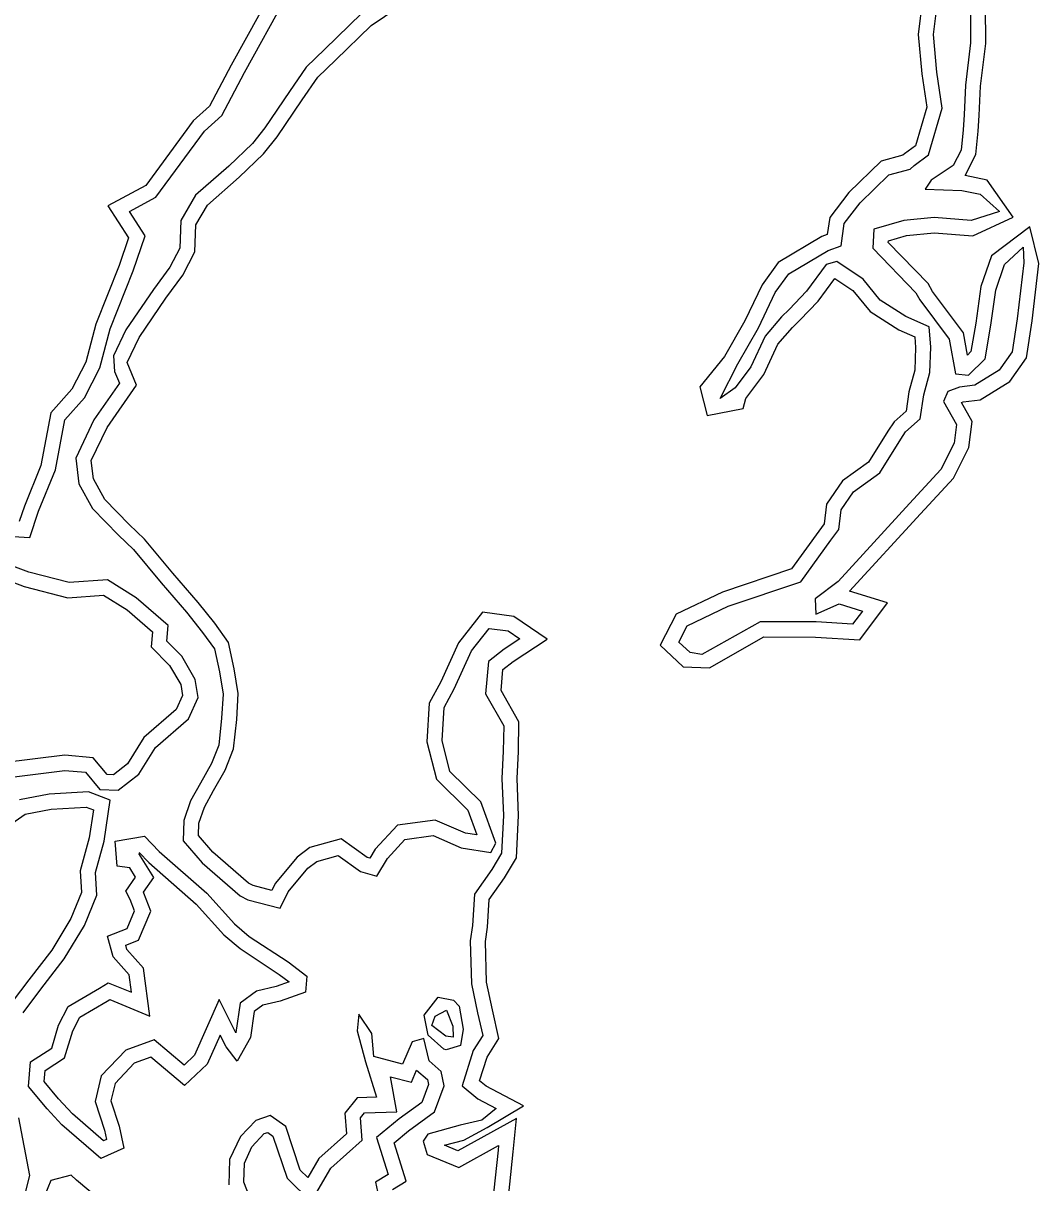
# Model space of a CAD drawing. Extents: x 2160437 to 2172832, y 205694 to 212444.
# Drawn here: x 2163779.2 to 2163980.3, y 210492.3 to 210721.8 of the extents above; entities that cross this region are included whole.
import ezdxf

# ---------------------------------------------------------------- set-up
doc = ezdxf.new("R2010")
doc.units = 0
doc.layers.add('RD_EX_H2O', color=7, linetype='Continuous')
doc.layers.add('RD_EX_VEG_ShrubLine', color=7, linetype='Continuous')

msp = doc.modelspace()

# ---------------------------------------------------------------- linework, layer by layer
at = {"layer": 'RD_EX_H2O'}
for points in [[(2163773.84, 210620.38), (2163780.48, 210620.04), (2163782.22, 210625.2), (2163785.55, 210633.43), (2163787.42, 210643.33), (2163791.33, 210647.68), (2163794.35, 210653.61), (2163796.42, 210661.29), (2163800.96, 210672.78), (2163803.33, 210679.71), (2163800.2, 210684.57), (2163805.46, 210687.36), (2163815.07, 210700.47), (2163818.48, 210703.54), (2163822.97, 210712.05), (2163831.27, 210727)], [(2163913.57, 210596.83), (2163911.23, 210597.24), (2163909, 210599.33), (2163910.66, 210602.54), (2163918.79, 210606.44), (2163933.17, 210611.27), (2163939.12, 210619.52), (2163940.67, 210621.6), (2163941.14, 210625.5), (2163943.59, 210629.07), (2163948.81, 210632.83), (2163952.94, 210639.45), (2163953.9, 210640.92), (2163956.79, 210643.5), (2163957.48, 210648.25), (2163958.73, 210652.67), (2163958.89, 210657.66), (2163958.57, 210661.74), (2163953.95, 210663.79), (2163948.89, 210666.99), (2163945.53, 210671.16), (2163940.3, 210674.67), (2163938.2, 210674.02), (2163934.27, 210668.74), (2163930.85, 210665.12), (2163929.34, 210663.66), (2163926.08, 210659.89), (2163923.23, 210653.82), (2163920.12, 210649.67), (2163917.19, 210647.5), (2163920.65, 210654.41), (2163924.75, 210661.51), (2163928.08, 210668.48), (2163930.75, 210672.19), (2163938.58, 210676.85), (2163941.13, 210677.77), (2163941.73, 210682.17), (2163944.9, 210686.28), (2163950.59, 210691.81), (2163954.81, 210692.94), (2163955.58, 210693.63), (2163958.42, 210695.76), (2163961.17, 210704.97), (2163960.09, 210712.15), (2163959.43, 210719.55), (2163960.2, 210725.92)], [(2163966.72, 210725.48), (2163966.77, 210717.95), (2163965.74, 210709.57), (2163965.49, 210703.68), (2163965.27, 210700.7), (2163964.91, 210696.67), (2163963.34, 210693.66), (2163958.95, 210690.71), (2163957.77, 210688.94), (2163965.02, 210688.73), (2163968.64, 210687.99), (2163972.48, 210684.55), (2163966.87, 210682.77), (2163959.54, 210683.34), (2163953.53, 210682.77), (2163947.63, 210681.05), (2163947.38, 210677.29), (2163955.93, 210668.44), (2163956.74, 210667.05), (2163962.53, 210659.28), (2163963.75, 210652.42), (2163966.38, 210652.12), (2163969.65, 210655.4), (2163970.77, 210662.01), (2163971.74, 210669), (2163973.51, 210674.06), (2163977.16, 210677.49), (2163977.28, 210674.36), (2163976.01, 210663.32), (2163974.98, 210656.75), (2163972.44, 210653.14), (2163967.63, 210650.14), (2163964.55, 210649.77), (2163962.26, 210648.89), (2163961.38, 210646.91), (2163963.95, 210642.38), (2163963.5, 210638.71), (2163960.87, 210633.48), (2163954.65, 210626.76), (2163940.53, 210611.32), (2163936, 210607.88), (2163936.15, 210604.81), (2163940.77, 210606.87), (2163945.36, 210605.46), (2163943.41, 210602.85), (2163936.18, 210603.3), (2163925.07, 210603.33), (2163913.57, 210596.83)], [(2163846.15, 210723.71), (2163838.91, 210716.66), (2163835.2, 210713.09), (2163831.9, 210708.32), (2163827.03, 210701.09), (2163824.56, 210698), (2163819.88, 210693.52), (2163813.3, 210687.76), (2163810.36, 210682.74), (2163810.16, 210677.31), (2163808.23, 210673.5), (2163804.95, 210669.12), (2163799.5, 210661.11), (2163797.05, 210655.96), (2163797.26, 210652.87), (2163798.21, 210650.55), (2163793.18, 210643.31), (2163789.58, 210635.75), (2163790.17, 210630.67), (2163792.89, 210625.75), (2163798.04, 210620.46), (2163800.98, 210617.66), (2163806.49, 210611.03), (2163811.5, 210605.25), (2163814.69, 210601.23), (2163817.04, 210597.98), (2163818.02, 210593.43), (2163818.75, 210589.01), (2163818.45, 210584.25), (2163817.89, 210578.89), (2163816.44, 210575.27), (2163814.26, 210571.42), (2163812.29, 210567.87), (2163810.98, 210564.03), (2163810.84, 210559.99), (2163814.6, 210555.63), (2163822.1, 210549.06), (2163823.66, 210548.3), (2163830.03, 210546.65), (2163831.63, 210549.89), (2163835.52, 210554.56), (2163837.3, 210555.9), (2163841.54, 210557.1), (2163845.98, 210553.94), (2163849.19, 210552.99), (2163851.29, 210556.48), (2163854.77, 210560.23), (2163860.33, 210561), (2163865.9, 210558.61), (2163871.79, 210557.65), (2163872.77, 210559.51), (2163869.77, 210567.71), (2163863.68, 210573.73), (2163862.14, 210579.86), (2163862.52, 210586.4), (2163864.54, 210590.08), (2163867.95, 210597.57), (2163871.43, 210602.03), (2163875.23, 210601.53), (2163877.53, 210599.95), (2163874.43, 210597.94), (2163871.28, 210595.46), (2163870.73, 210589.07), (2163874.32, 210582.75), (2163874.23, 210577.73), (2163873.96, 210572.32), (2163874.26, 210565), (2163873.86, 210557.52), (2163871.94, 210554.27), (2163868.52, 210549.39), (2163868.16, 210543.24), (2163867.68, 210540.21), (2163867.91, 210531.66), (2163869.15, 210525.9), (2163870.16, 210521.42), (2163868.29, 210518.46), (2163866.06, 210511.48), (2163869.19, 210508.91), (2163872.83, 210506.97), (2163869.99, 210504.68), (2163865.68, 210503.67), (2163859.3, 210501.92), (2163858.36, 210500.52), (2163859.16, 210497.88), (2163865.45, 210495.32), (2163873.29, 210499.66), (2163873.21, 210498.75), (2163872.06, 210487.81)], [(2163775.79, 210572.46), (2163787.42, 210573.93), (2163791.51, 210573.54), (2163794.35, 210570.15), (2163798, 210570.02), (2163802.09, 210573.19), (2163805.37, 210578.44), (2163811.93, 210584.14), (2163813.8, 210588.36), (2163813.25, 210591.92), (2163810.55, 210596.51), (2163807.6, 210599.48), (2163807.88, 210602.6), (2163801.55, 210608.09), (2163795.86, 210611.64), (2163788.29, 210611.13), (2163780.28, 210613.18), (2163773.58, 210615.69)], [(2163779.16, 210525.96), (2163782.66, 210530.64), (2163787.29, 210536.64), (2163791.32, 210543.22), (2163793.76, 210549.25), (2163793.46, 210553.73), (2163795.17, 210559.91), (2163796.41, 210568.04), (2163792.08, 210569.66), (2163784.31, 210569.23), (2163778.42, 210568.06)], [(2163852.3, 210490.97), (2163855.01, 210492.61), (2163852.62, 210500.23), (2163855.48, 210502.59), (2163860.61, 210506.31), (2163862.51, 210511.47), (2163861.96, 210514.32), (2163859.57, 210516.41), (2163858.52, 210520.82), (2163856.19, 210520.2), (2163854.3, 210515.75), (2163848.57, 210517.26), (2163848.23, 210521.83), (2163845.6, 210525.69), (2163845.3, 210522.35), (2163846.94, 210516.25), (2163849.11, 210509.21), (2163845.27, 210509.1), (2163842.89, 210506.05), (2163843.2, 210501.96), (2163837.74, 210497.12), (2163835.52, 210493.36), (2163834.03, 210494.82), (2163831.15, 210503.44), (2163828.08, 210505.59), (2163825.21, 210504.65), (2163822.22, 210501.48), (2163820.04, 210496.92), (2163819.86, 210491.87)], [(2163779.25, 210488.8), (2163780.48, 210493.71), (2163778.31, 210505.18)], [(2163794.2, 210489.04), (2163789.73, 210492.84), (2163788.65, 210493.79), (2163784.63, 210492.74), (2163781.64, 210485.46)]]:
    msp.add_lwpolyline(points, dxfattribs=at)
for points in [[(2163797.79, 210554.96), (2163797.37, 210559.88), (2163803.2, 210560.93), (2163806.12, 210557.89), (2163815.55, 210549.6), (2163821, 210543.55), (2163823.92, 210541.07), (2163831.62, 210536), (2163835.34, 210533.16), (2163835.06, 210530.05), (2163830.07, 210528.24), (2163826.65, 210527.47), (2163824.9, 210526.19), (2163824.2, 210521.05), (2163821.57, 210516.38), (2163819.34, 210519.18), (2163818.17, 210521.52), (2163815.62, 210515.78), (2163811.13, 210511.53), (2163804.47, 210517.17), (2163801.17, 210515.95), (2163797.35, 210511.97), (2163796.54, 210508.53), (2163798.16, 210503.47), (2163799.07, 210499.12), (2163794.54, 210497.1), (2163786.84, 210503.76), (2163783.91, 210506.95), (2163780.25, 210511.34), (2163780.61, 210516.24), (2163784.81, 210518.95), (2163786.19, 210523.47), (2163788.08, 210527.21), (2163794.25, 210530.79), (2163796.01, 210531.9), (2163800.62, 210530.02), (2163800.17, 210533.45), (2163797, 210536.99), (2163795.84, 210541.14), (2163799.75, 210542.64), (2163801.2, 210546.1), (2163800.32, 210548.39), (2163799.47, 210550.03), (2163801.41, 210552.8), (2163800.26, 210554.65)], [(2163862.43, 210518.77), (2163859.37, 210521.48), (2163858.6, 210525.45), (2163861.31, 210529.06), (2163864.35, 210528.42), (2163865.47, 210527.22), (2163866.29, 210522.67), (2163865.73, 210519.44), (2163862.92, 210518.63)]]:
    msp.add_lwpolyline(points, close=True, dxfattribs=at)
at = {"layer": 'RD_EX_VEG_ShrubLine'}
for points in [[(2163828.82, 210728.78), (2163820.33, 210713.48), (2163816.08, 210705.41), (2163812.84, 210702.5), (2163803.45, 210689.69), (2163795.91, 210685.69), (2163800.02, 210679.3), (2163798.15, 210673.82), (2163793.57, 210662.24), (2163791.54, 210654.69), (2163788.83, 210649.4), (2163784.63, 210644.72), (2163782.66, 210634.28), (2163779.4, 210626.24), (2163778.37, 210623.16)], [(2163875.05, 210487.55), (2163876.19, 210498.45), (2163876.83, 210505.04), (2163865.25, 210498.64), (2163862.6, 210499.72), (2163866.42, 210500.76), (2163871.05, 210503.25), (2163878.24, 210507.5), (2163870.86, 210511.41), (2163869.54, 210512.5), (2163871.04, 210517.18), (2163873.36, 210520.87), (2163872.08, 210526.54), (2163870.9, 210532.02), (2163870.69, 210540.02), (2163871.14, 210542.91), (2163871.46, 210548.36), (2163874.47, 210552.64), (2163876.82, 210556.63), (2163877.26, 210564.99), (2163876.96, 210572.31), (2163877.22, 210577.63), (2163877.33, 210583.51), (2163873.8, 210589.74), (2163874.16, 210593.91), (2163876.17, 210595.49), (2163882.94, 210599.89), (2163876.33, 210604.41), (2163870.12, 210605.23), (2163865.36, 210599.14), (2163861.86, 210591.43), (2163859.56, 210587.25), (2163859.12, 210579.57), (2163860.98, 210572.18), (2163867.19, 210566.04), (2163868.98, 210561.15), (2163866.74, 210561.51), (2163860.74, 210564.09), (2163853.3, 210563.05), (2163848.88, 210558.3), (2163847.82, 210556.53), (2163847.31, 210556.68), (2163842.11, 210560.38), (2163835.94, 210558.64), (2163833.43, 210556.75), (2163829.09, 210551.54), (2163828.42, 210550.17), (2163824.71, 210551.12), (2163823.78, 210551.58), (2163816.73, 210557.75), (2163813.88, 210561.06), (2163813.96, 210563.48), (2163815.04, 210566.65), (2163816.87, 210569.95), (2163819.15, 210573.96), (2163820.83, 210578.16), (2163821.44, 210584), (2163821.76, 210589.16), (2163820.97, 210593.99), (2163819.84, 210599.23), (2163817.09, 210603.04), (2163813.81, 210607.17), (2163808.77, 210612.97), (2163803.18, 210619.71), (2163800.15, 210622.6), (2163795.32, 210627.55), (2163793.09, 210631.6), (2163792.66, 210635.24), (2163795.78, 210641.8), (2163801.6, 210650.18), (2163800.22, 210653.55), (2163799.76, 210654.67), (2163799.76, 210654.67), (2163802.11, 210659.62), (2163807.39, 210667.37), (2163810.79, 210671.91), (2163813.13, 210676.54), (2163813.33, 210681.88), (2163815.64, 210685.82), (2163821.91, 210691.31), (2163826.77, 210695.97), (2163829.45, 210699.31), (2163834.38, 210706.63), (2163837.5, 210711.14), (2163841, 210714.5), (2163848.05, 210721.38), (2163856.17, 210726.87)], [(2163957.26, 210726.61), (2163956.41, 210719.6), (2163957.11, 210711.8), (2163958.1, 210705.18), (2163955.83, 210697.56), (2163953.69, 210695.96), (2163953.35, 210695.66), (2163949.06, 210694.51), (2163942.66, 210688.29), (2163938.87, 210683.36), (2163938.4, 210679.98), (2163937.29, 210679.57), (2163928.68, 210674.45), (2163925.49, 210670.02), (2163922.09, 210662.91), (2163918.01, 210655.83), (2163913.17, 210649.83), (2163914.59, 210644.18), (2163921.76, 210645.58), (2163922.26, 210647.52), (2163925.81, 210652.26), (2163928.62, 210658.25), (2163931.52, 210661.6), (2163932.98, 210663.01), (2163936.57, 210666.8), (2163939.92, 210671.31), (2163943.48, 210668.92), (2163946.87, 210664.72), (2163952.53, 210661.14), (2163955.71, 210659.73), (2163955.88, 210657.59), (2163955.74, 210653.14), (2163954.54, 210648.88), (2163953.98, 210645.01), (2163951.61, 210642.89), (2163950.41, 210641.07), (2163946.58, 210634.92), (2163941.42, 210631.2), (2163938.25, 210626.59), (2163937.79, 210622.75), (2163936.7, 210621.3), (2163931.3, 210613.81), (2163917.66, 210609.22), (2163908.46, 210604.81), (2163905.29, 210598.7), (2163909.83, 210594.44), (2163915.05, 210594.22), (2163925.85, 210600.33), (2163936.09, 210600.3), (2163944.84, 210599.76), (2163950.31, 210607.08), (2163942.82, 210609.38), (2163956.86, 210624.73), (2163963.36, 210631.75), (2163966.42, 210637.82), (2163967.05, 210643), (2163964.94, 210646.71), (2163965.27, 210646.84), (2163968.65, 210647.24), (2163974.54, 210650.92), (2163977.84, 210655.59), (2163978.98, 210662.92), (2163980.28, 210674.25), (2163978.53, 210681.48), (2163970.92, 210675.75), (2163968.81, 210669.71), (2163967.8, 210662.47), (2163966.85, 210656.84), (2163966.13, 210656.12), (2163965.36, 210660.5), (2163959.25, 210668.71), (2163958.34, 210670.26), (2163950.46, 210678.42), (2163950.49, 210678.76), (2163954.1, 210679.81), (2163959.57, 210680.33), (2163967.22, 210679.74), (2163975.23, 210683.39), (2163970.03, 210690.77), (2163965.67, 210691.66), (2163967.84, 210695.81), (2163968.26, 210700.45), (2163968.49, 210703.51), (2163968.73, 210709.32), (2163969.77, 210717.78), (2163969.72, 210725.28)], [(2163772.53, 210612.88), (2163779.38, 210610.32), (2163788.01, 210608.1), (2163795.1, 210608.58), (2163799.76, 210605.67), (2163804.75, 210601.33), (2163804.49, 210598.36), (2163808.15, 210594.67), (2163810.37, 210590.9), (2163810.7, 210588.77), (2163809.46, 210585.97), (2163803.06, 210580.41), (2163799.83, 210575.23), (2163797.02, 210573.06), (2163795.79, 210573.1), (2163793.02, 210576.41), (2163787.38, 210576.95), (2163775.16, 210575.4)], [(2163774.18, 210561.59), (2163779.59, 210565.23), (2163784.69, 210566.25), (2163791.62, 210566.63), (2163793.08, 210566.08), (2163792.23, 210560.54), (2163790.43, 210554.03), (2163790.72, 210549.73), (2163788.63, 210544.58), (2163784.82, 210538.34), (2163780.27, 210532.46), (2163777, 210528.09)], [(2163802.15, 210557.69), (2163804.05, 210555.72), (2163813.44, 210547.47), (2163818.9, 210541.4), (2163822.12, 210538.67), (2163829.88, 210533.55), (2163831.83, 210532.07), (2163829.23, 210531.12), (2163825.38, 210530.25), (2163822.1, 210527.86), (2163821.3, 210522.02), (2163821.29, 210521.99), (2163818, 210528.54), (2163813.12, 210517.54), (2163811.02, 210515.56), (2163805.08, 210520.59), (2163799.48, 210518.53), (2163794.62, 210513.45), (2163793.42, 210508.41), (2163795.25, 210502.71), (2163795.64, 210500.88), (2163795.06, 210500.62), (2163788.93, 210505.92), (2163786.17, 210508.93), (2163783.33, 210512.33), (2163783.49, 210514.53), (2163787.36, 210517.02), (2163788.98, 210522.35), (2163790.36, 210525.06), (2163795.81, 210528.22), (2163796.31, 210528.54), (2163804.26, 210525.28), (2163803.02, 210534.76), (2163799.7, 210538.47), (2163799.47, 210539.32), (2163802.02, 210540.3), (2163804.44, 210546.05), (2163803.06, 210549.62), (2163802.97, 210549.8), (2163805.01, 210552.7), (2163802.05, 210557.45)], [(2163824.21, 210489.07), (2163822.88, 210492.39), (2163823.02, 210496.19), (2163824.41, 210499.42), (2163824.41, 210499.42), (2163826.87, 210502.04), (2163827.59, 210502.27), (2163828.62, 210501.55), (2163831.42, 210493.18), (2163836.16, 210488.55), (2163840.08, 210495.19), (2163846.31, 210500.7), (2163845.97, 210505.12), (2163846.76, 210506.14), (2163853.13, 210506.32), (2163851.88, 210513.28), (2163856.04, 210512.18), (2163857.07, 210514.61), (2163859.21, 210512.74), (2163859.4, 210511.72), (2163858.11, 210508.2), (2163853.65, 210504.96), (2163849.15, 210501.26), (2163851.44, 210493.96), (2163848.9, 210492.42), (2163850.15, 210486.9)]]:
    msp.add_lwpolyline(points, dxfattribs=at)
msp.add_lwpolyline([(2163863.01, 210526.48), (2163864.23, 210523.32), (2163864.33, 210521.09), (2163862.89, 210521.29), (2163860.11, 210523.4), (2163860.74, 210525.3)], close=True, dxfattribs=at)

doc.saveas('drawing.dxf')
